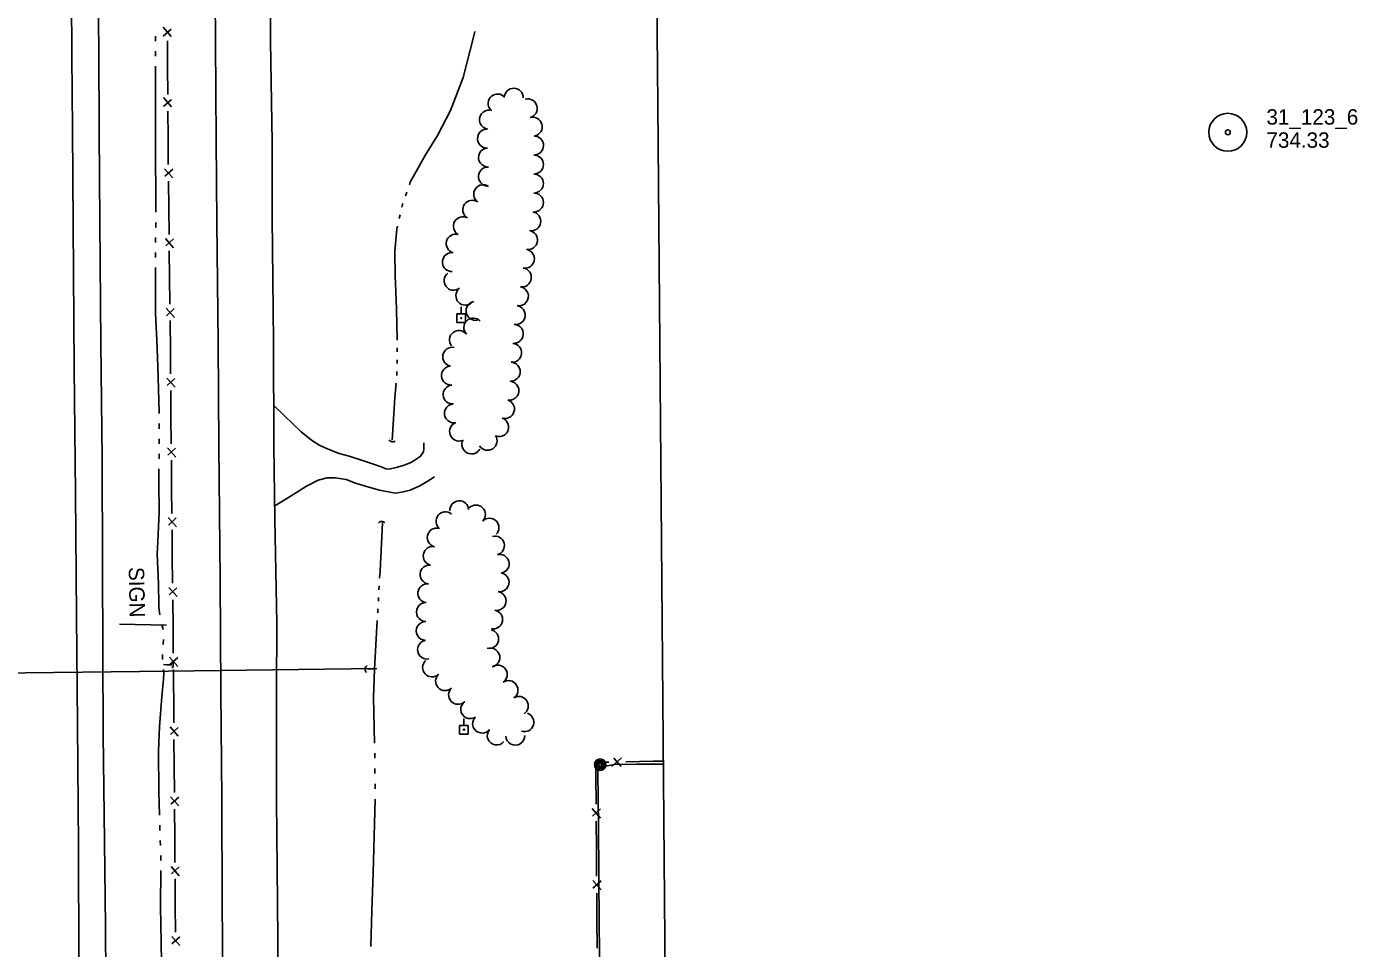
# Model space of a CAD drawing. Extents: x 589250 to 1188077, y 162953 to 363065.
# Drawn here: x 594285 to 594802, y 168149 to 168507 of the extents above; entities that cross this region are included whole.
import ezdxf

# ---------------------------------------------------------------- set-up
doc = ezdxf.new("R2010")
doc.units = 0
for name, color, linetype in [('E_DRN', 7, 'Continuous'), ('E_DRN_SS_UG', 7, 'Continuous'), ('E_DWY', 7, 'Continuous'), ('E_FEN_P', 7, 'Continuous'), ('E_LAND_TreeLine_P', 7, 'Continuous'), ('E_MAP_Limits', 7, 'Continuous'), ('E_MAP_PassPoints', 7, 'Continuous'), ('E_MISCPROP', 7, 'Continuous'), ('E_RDWY', 7, 'Continuous'), ('E_RDWY_Gravel', 7, 'Continuous'), ('E_SGN', 7, 'Continuous'), ('E_SGN_Text', 7, 'Continuous'), ('E_UTL_EPowerPole', 7, 'Continuous'), ('E_WTR_FlowLine', 7, 'Continuous')]:
    doc.layers.add(name, color=color, linetype=linetype)

msp = doc.modelspace()

# ---------------------------------------------------------------- linework, layer by layer
at = {"layer": 'E_DRN'}
for centre, radius, start, end in [((594426.98, 168346.94), 1.53, 205.4635, 311.7237), ((594422.75, 168312.99), 1.57, 37.9923, 144.2525), ((594340.21, 168258.8), 1.57, 307.9923, 54.2525), ((594418.01, 168257.18), 1.74, 122.552, 228.8122)]:
    msp.add_arc(centre, radius, start, end, dxfattribs=at)
at = {"layer": 'E_DRN_SS_UG'}
for p, q in [((594253.66, 168255.35), (594339.77, 168256.4)), ((594339.77, 168256.4), (594420.84, 168257.39))]:
    msp.add_line(p, q, dxfattribs=at)
at = {"layer": 'E_DWY'}
for p, q in [((594380.78, 168359.55), (594384.92, 168355.59)), ((594384.92, 168355.59), (594391.46, 168349.36)), ((594391.46, 168349.36), (594395.43, 168346.06)), ((594395.43, 168346.06), (594398.71, 168344.08)), ((594398.71, 168344.08), (594402.59, 168342.36)), ((594402.59, 168342.36), (594406.19, 168340.98)), ((594406.19, 168340.98), (594410.05, 168339.93)), ((594437.85, 168339.88), (594439, 168341.62)), ((594439, 168341.62), (594439.12, 168342.55)), ((594439.07, 168344.87), (594439.14, 168345.07)), ((594439.09, 168343.87), (594439.07, 168344.87)), ((594439.11, 168343.21), (594439.09, 168343.87)), ((594439.12, 168342.55), (594439.11, 168343.21)), ((594410.05, 168339.93), (594415.64, 168338.12)), ((594415.64, 168338.12), (594420.31, 168336.49)), ((594420.31, 168336.49), (594423.17, 168335.49)), ((594428.8, 168335.66), (594431.43, 168336.38)), ((594431.43, 168336.38), (594433.73, 168337.28)), ((594433.73, 168337.28), (594435.56, 168338.31)), ((594435.56, 168338.31), (594437.85, 168339.88)), ((594397.98, 168330.56), (594401.6, 168331.49)), ((594401.6, 168331.49), (594404.65, 168331.49)), ((594404.65, 168331.49), (594408.9, 168330.84)), ((594408.9, 168330.84), (594412.5, 168329.46)), ((594423.17, 168335.49), (594424.31, 168334.98)), ((594424.31, 168334.98), (594425.37, 168334.87)), ((594425.37, 168334.87), (594426.16, 168334.95)), ((594426.16, 168334.95), (594428.8, 168335.66)), ((594440.42, 168330), (594443.23, 168331.85)), ((594386.46, 168323.85), (594393.52, 168328.29)), ((594393.52, 168328.29), (594397.98, 168330.56)), ((594412.5, 168329.46), (594417.69, 168327.9)), ((594417.69, 168327.9), (594421.82, 168326.73)), ((594421.82, 168326.73), (594425.87, 168325.88)), ((594425.87, 168325.88), (594428.26, 168325.53)), ((594428.26, 168325.53), (594431.03, 168325.98)), ((594431.03, 168325.98), (594433.8, 168326.63)), ((594433.8, 168326.63), (594437.54, 168328.36)), ((594437.54, 168328.36), (594440.42, 168330)), ((594381.15, 168320.58), (594386.46, 168323.85)), ((594506.64, 168217.12), (594506.69, 168217.85)), ((594506.98, 168196.41), (594506.64, 168217.12)), ((594506.69, 168217.85), (594507.92, 168219.13)), ((594507.92, 168219.13), (594508.85, 168219.35)), ((594508.85, 168219.35), (594513.13, 168220.09)), ((594513.13, 168220.09), (594521.87, 168220.27)), ((594521.87, 168220.27), (594532.18, 168220.31)), ((594507.2, 168158.29), (594506.98, 168196.41)), ((594507.74, 168120.31), (594507.2, 168158.29))]:
    msp.add_line(p, q, dxfattribs=at)
at = {"layer": 'E_FEN_P'}
for p, q in [((594340.97, 168502.82), (594337.8, 168506.45)), ((594337.81, 168502.98), (594340.9, 168505.72)), ((594339.57, 168490.78), (594339.52, 168501.21)), ((594339.63, 168480.35), (594339.57, 168490.78)), ((594341.11, 168475.5), (594337.93, 168479.12)), ((594337.95, 168475.65), (594341.03, 168478.4)), ((594339.72, 168463.45), (594339.66, 168473.89)), ((594339.72, 168463.45), (594339.83, 168453.11)), ((594338.4, 168451.5), (594341.58, 168447.93)), ((594341.54, 168451.37), (594338.5, 168448.62)), ((594339.91, 168446.7), (594340.02, 168436.36)), ((594340.02, 168436.36), (594340.14, 168426.01)), ((594338.71, 168424.4), (594341.89, 168420.83)), ((594341.85, 168424.27), (594338.81, 168421.53)), ((594340.21, 168419.6), (594340.33, 168409.26)), ((594340.33, 168409.26), (594340.45, 168398.91)), ((594339.02, 168397.3), (594342.2, 168393.73)), ((594342.16, 168397.17), (594339.12, 168394.43)), ((594340.52, 168392.51), (594340.54, 168391.19)), ((594340.54, 168391.19), (594340.62, 168382.16)), ((594340.62, 168382.16), (594340.71, 168371.81)), ((594339.28, 168370.21), (594342.45, 168366.63)), ((594342.42, 168370.07), (594339.37, 168367.33)), ((594340.77, 168365.41), (594340.86, 168355.06)), ((594340.86, 168355.06), (594340.96, 168344.71)), ((594339.52, 168343.11), (594342.69, 168339.53)), ((594342.66, 168342.97), (594339.61, 168340.23)), ((594341.01, 168338.31), (594341.11, 168327.96)), ((594341.11, 168327.96), (594341.12, 168327)), ((594341.12, 168327), (594341.21, 168317.61)), ((594339.78, 168316.01), (594342.95, 168312.43)), ((594342.92, 168315.87), (594339.87, 168313.13)), ((594341.28, 168311.21), (594341.38, 168300.86)), ((594341.38, 168300.86), (594341.49, 168290.51)), ((594340.06, 168288.91), (594343.23, 168285.34)), ((594343.2, 168288.77), (594340.15, 168286.03)), ((594341.55, 168284.11), (594341.66, 168273.76)), ((594341.66, 168273.76), (594341.77, 168263.42)), ((594340.33, 168261.81), (594343.51, 168258.24)), ((594343.47, 168261.68), (594340.43, 168258.93)), ((594341.83, 168257.01), (594341.91, 168249.31)), ((594341.91, 168249.31), (594341.93, 168246.66)), ((594341.93, 168246.66), (594342, 168236.32)), ((594340.56, 168234.71), (594343.72, 168231.13)), ((594343.7, 168234.57), (594340.64, 168231.84)), ((594342.04, 168229.91), (594342.11, 168219.56)), ((594515.84, 168222.67), (594512.18, 168219.37)), ((594515.73, 168219.43), (594512.88, 168222.55)), ((594342.11, 168219.56), (594342.18, 168209.22)), ((594510.91, 168221.09), (594505.89, 168221)), ((594505.89, 168221), (594505.93, 168215.36)), ((594528.17, 168221.39), (594517.51, 168221.2)), ((594532.17, 168221.46), (594528.17, 168221.39)), ((594505.93, 168215.36), (594506, 168205.05)), ((594340.74, 168207.61), (594343.91, 168204.03)), ((594343.88, 168207.47), (594340.83, 168204.74)), ((594342.23, 168202.81), (594342.3, 168192.46)), ((594504.52, 168203.05), (594507.78, 168199.36)), ((594507.76, 168202.9), (594504.61, 168200.08)), ((594506, 168205.05), (594506, 168204.7)), ((594506.05, 168198.1), (594506.12, 168187.44)), ((594342.3, 168192.46), (594342.33, 168187.17)), ((594342.33, 168187.17), (594342.38, 168182.12)), ((594506.12, 168187.44), (594506.19, 168176.78)), ((594340.94, 168180.51), (594344.11, 168176.94)), ((594344.08, 168180.37), (594341.03, 168177.64)), ((594342.43, 168175.71), (594342.52, 168165.36)), ((594504.71, 168175.13), (594507.97, 168171.44)), ((594507.94, 168174.98), (594504.8, 168172.17)), ((594342.52, 168165.36), (594342.61, 168155.02)), ((594506.24, 168170.18), (594506.31, 168159.52)), ((594506.31, 168159.52), (594506.38, 168148.86)), ((594341.17, 168153.41), (594344.34, 168149.84)), ((594344.31, 168153.27), (594341.26, 168150.54))]:
    msp.add_line(p, q, dxfattribs=at)
at = {"layer": 'E_LAND_TreeLine_P'}
for centre, radius, start, end in [((594474.03, 168479.08), 3.69, 358.6329, 178.6329), ((594467.79, 168476.84), 3.69, 51.5627, 231.5627), ((594479.48, 168474.93), 3.69, 285.1587, 105.1587), ((594464.43, 168470.55), 3.69, 82.8761, 262.8761), ((594481.41, 168467.81), 3.69, 285.1587, 105.1587), ((594463.62, 168463.23), 3.69, 93.053, 273.053), ((594481.9, 168460.51), 3.69, 269.4621, 89.4621), ((594464.02, 168455.86), 3.69, 93.053, 273.053), ((594481.87, 168453.13), 3.69, 269.969, 89.969), ((594464, 168448.49), 3.69, 86.5118, 266.5118), ((594462.15, 168441.62), 3.69, 54.987, 234.987), ((594481.86, 168445.75), 3.69, 269.969, 89.969), ((594457.92, 168435.58), 3.69, 54.987, 234.987), ((594481.86, 168438.38), 3.69, 269.969, 89.969), ((594480.84, 168431.09), 3.69, 260.1189, 80.1189), ((594454.26, 168429.17), 3.69, 60.4035, 240.4035), ((594451.48, 168422.4), 3.69, 74.1949, 254.1949), ((594479.57, 168423.82), 3.69, 260.1189, 80.1189), ((594450.01, 168415.24), 3.69, 92.0176, 272.0176), ((594478.33, 168416.55), 3.69, 260.3381, 80.3381), ((594450.64, 168408), 3.69, 127.5533, 307.5533), ((594477.16, 168409.27), 3.69, 262.0829, 82.0829), ((594455.23, 168402.22), 3.69, 133.5586, 313.5586), ((594476.03, 168401.98), 3.69, 260.3085, 80.3085), ((594459.2, 168396.31), 3.69, 100.7599, 280.7599), ((594474.79, 168394.71), 3.69, 260.3085, 80.3085), ((594458.31, 168389.79), 3.69, 43.4799, 223.4799), ((594452.71, 168385), 3.69, 37.7295, 217.7295), ((594474.05, 168387.37), 3.69, 264.8399, 84.8399), ((594473.39, 168380.02), 3.69, 264.8399, 84.8399), ((594450.13, 168378.49), 3.69, 79.32, 259.32), ((594449.64, 168371.19), 3.69, 95.0229, 275.0229), ((594472.85, 168372.66), 3.69, 265.928, 85.928), ((594450.29, 168363.85), 3.69, 95.0229, 275.0229), ((594472.33, 168365.31), 3.69, 265.928, 85.928), ((594470.58, 168358.18), 3.69, 252.5355, 72.5355), ((594450.78, 168356.48), 3.69, 93.725, 273.725), ((594452.79, 168349.45), 3.69, 110.4125, 290.4125), ((594468.37, 168351.14), 3.69, 252.5355, 72.5355), ((594457.6, 168344.42), 3.69, 149.5876, 329.5876), ((594463.84, 168345.86), 3.69, 213.215, 33.215), ((594452.84, 168318.89), 3.66, 3.4597, 183.4597), ((594459.38, 168317.25), 3.66, 315.6154, 135.6154), ((594447.49, 168314.58), 3.66, 50.5211, 230.5211), ((594464.62, 168312.12), 3.66, 315.6154, 135.6154), ((594444.09, 168308.3), 3.66, 77.4795, 257.4795), ((594442.5, 168301.15), 3.66, 77.4795, 257.4795), ((594466.73, 168305.17), 3.66, 284.8294, 104.8294), ((594468.6, 168298.08), 3.66, 284.8294, 104.8294), ((594441.29, 168293.93), 3.66, 83.5278, 263.5278), ((594468.53, 168290.9), 3.66, 261.0174, 81.0174), ((594440.46, 168286.65), 3.66, 83.5278, 263.5278), ((594467.39, 168283.66), 3.66, 261.0174, 81.0174), ((594439.87, 168279.35), 3.66, 89.5013, 269.5013), ((594466.04, 168276.45), 3.66, 259.0277, 79.0277), ((594439.81, 168272.02), 3.66, 89.5013, 269.5013), ((594464.46, 168268.87), 3.66, 258.0305, 78.0305), ((594440.33, 168264.74), 3.66, 101.1304, 281.1304), ((594464.98, 168261.68), 3.66, 280.8748, 100.8748), ((594442.28, 168257.83), 3.66, 133.496, 313.496), ((594467.84, 168255.1), 3.66, 304.6258, 124.6258), ((594447.33, 168252.51), 3.66, 133.496, 313.496), ((594452.38, 168247.19), 3.66, 133.496, 313.496), ((594472.01, 168249.06), 3.66, 304.6258, 124.6258), ((594457.09, 168241.6), 3.66, 124.2694, 304.2694), ((594476.01, 168242.93), 3.66, 303.1278, 123.1278), ((594461.7, 168235.99), 3.66, 140.9304, 320.9304), ((594478.19, 168236.55), 3.66, 251.7379, 71.7379), ((594467.39, 168231.37), 3.66, 140.9304, 320.9304), ((594474.61, 168231.31), 3.66, 181.9905, 1.9905)]:
    msp.add_arc(centre, radius, start, end, dxfattribs=at)
at = {"layer": 'E_MAP_Limits'}
for p in [(594524.61, 169096.17), (594535.49, 167836.99)]:
    msp.add_line(p, (594529.97, 168476.38), dxfattribs=at)
at = {"layer": 'E_MAP_PassPoints'}
for radius in [7.38, 7.38, 0.945, 0.945]:
    msp.add_circle((594751.4, 168465.65), radius, dxfattribs=at)
at = {"layer": 'E_MISCPROP'}
for radius in [2.23, 1.67, 1.12, 0.558]:
    msp.add_circle((594507.59, 168220.08), radius, dxfattribs=at)
at = {"layer": 'E_RDWY'}
for p, q in [((594301.88, 168563.53), (594302.4, 168495.29)), ((594358.11, 168500.57), (594357.81, 168538.81)), ((594379.32, 168540.36), (594379.58, 168501.05)), ((594358.41, 168462.73), (594358.11, 168500.57)), ((594379.58, 168501.05), (594380.19, 168461.74)), ((594302.4, 168495.29), (594302.61, 168466.87)), ((594303.3, 168374.01), (594302.61, 168466.87)), ((594358.71, 168430.77), (594358.41, 168462.73)), ((594380.17, 168432.42), (594380.19, 168461.74)), ((594359.23, 168383.91), (594358.71, 168430.77)), ((594380.65, 168384.49), (594380.17, 168432.42)), ((594359.42, 168343.87), (594359.23, 168383.91)), ((594380.85, 168343.92), (594380.65, 168384.49)), ((594303.79, 168325.51), (594303.3, 168374.01)), ((594359.67, 168317.73), (594359.42, 168343.87)), ((594381.21, 168315.46), (594380.85, 168343.92)), ((594304.13, 168277.92), (594303.79, 168325.51)), ((594359.91, 168292.05), (594359.67, 168317.73)), ((594381.94, 168275.03), (594381.21, 168315.46)), ((594360.23, 168248.77), (594359.91, 168292.05)), ((594304.56, 168235.83), (594304.13, 168277.92)), ((594381.86, 168248.69), (594381.94, 168275.03)), ((594360.59, 168206.74), (594360.23, 168248.77)), ((594381.9, 168206.06), (594381.86, 168248.69)), ((594304.89, 168188.38), (594304.56, 168235.83)), ((594360.79, 168166.31), (594360.59, 168206.74)), ((594382.21, 168166.62), (594381.9, 168206.06)), ((594305.03, 168143.97), (594304.89, 168188.38)), ((594361.08, 168114.29), (594360.79, 168166.31)), ((594382.61, 168115.73), (594382.21, 168166.62))]:
    msp.add_line(p, q, dxfattribs=at)
at = {"layer": 'E_RDWY_Gravel'}
for p, q in [((594312.78, 168498.1), (594312.4, 168544.06)), ((594313, 168465.59), (594312.78, 168498.1)), ((594313.28, 168431.05), (594313, 168465.59)), ((594313.61, 168383.6), (594313.28, 168431.05)), ((594314.1, 168338.8), (594313.61, 168383.6)), ((594314.31, 168297.56), (594314.1, 168338.8)), ((594314.37, 168264.01), (594314.31, 168297.56)), ((594314.54, 168231.84), (594314.37, 168264.01)), ((594315.09, 168190.22), (594314.54, 168231.84)), ((594315.4, 168157.26), (594315.09, 168190.22)), ((594315.66, 168127.09), (594315.4, 168157.26))]:
    msp.add_line(p, q, dxfattribs=at)
at = {"layer": 'E_SGN'}
msp.add_line((594320.87, 168274.58), (594339.14, 168274.21), dxfattribs=at)
at = {"layer": 'E_UTL_EPowerPole'}
for points in [[(594455.27, 168395.18), (594451.92, 168395.18)], [(594451.92, 168395.18), (594451.92, 168391.82)], [(594453.6, 168395.18), (594453.6, 168397.82)], [(594455.27, 168391.82), (594455.27, 168395.18)], [(594451.92, 168391.82), (594455.27, 168391.82)], [(594454.68, 168235.33), (594454.68, 168237.97)], [(594456.36, 168235.33), (594453.01, 168235.33)], [(594453.01, 168235.33), (594453.01, 168231.97)], [(594456.36, 168231.97), (594456.36, 168235.33)], [(594453.01, 168231.97), (594456.36, 168231.97)]]:
    msp.add_lwpolyline(points, dxfattribs=at)
for centre in [(594453.63, 168393.5), (594454.71, 168233.65)]:
    msp.add_circle(centre, 0.217, dxfattribs=at)
at = {"layer": 'E_WTR_FlowLine'}
for p, q in [((594334.81, 168501.07), (594334.81, 168503.02)), ((594454.41, 168486.89), (594458.57, 168503.06)), ((594458.57, 168503.06), (594458.87, 168504.75)), ((594334.81, 168495.2), (594334.81, 168497.16)), ((594334.86, 168473.71), (594334.82, 168491.29)), ((594449.45, 168474.16), (594454.41, 168486.89)), ((594334.85, 168462.93), (594334.86, 168473.71)), ((594444.39, 168464.44), (594449.45, 168474.16)), ((594334.92, 168434.59), (594334.85, 168462.93)), ((594444.39, 168464.44), (594439.7, 168456.94)), ((594439.7, 168456.94), (594433.82, 168446.23)), ((594433.82, 168446.23), (594433.47, 168445.24)), ((594432.44, 168442.36), (594431.93, 168440.93)), ((594430.75, 168437.63), (594430.51, 168436.58)), ((594430.9, 168438.06), (594430.75, 168437.63)), ((594334.92, 168428.72), (594334.93, 168430.68)), ((594428.86, 168429.14), (594428.62, 168428.06)), ((594429.85, 168433.6), (594429.52, 168432.12)), ((594334.89, 168422.86), (594334.9, 168424.81)), ((594428.62, 168428.06), (594427.86, 168419.44)), ((594334.87, 168417), (594334.88, 168418.95)), ((594427.86, 168419.44), (594427.92, 168409.71)), ((594334.85, 168395.35), (594334.86, 168413.09)), ((594427.92, 168409.71), (594428.04, 168407.08)), ((594428.04, 168407.08), (594428.5, 168396.95)), ((594335.33, 168384.75), (594334.85, 168395.35)), ((594428.5, 168396.95), (594428.67, 168384.97)), ((594335.78, 168374.79), (594335.33, 168384.75)), ((594428.69, 168381.92), (594428.71, 168380.4)), ((594428.73, 168377.35), (594428.74, 168375.82)), ((594336.33, 168356.99), (594335.78, 168374.79)), ((594428.66, 168372.77), (594428.54, 168371.25)), ((594428.3, 168368.21), (594427.85, 168362.52)), ((594427.85, 168362.52), (594426.78, 168346.15)), ((594336.33, 168356.43), (594336.33, 168356.99)), ((594336.33, 168350.56), (594336.33, 168352.52)), ((594336.33, 168344.7), (594336.33, 168346.65)), ((594336.27, 168338.83), (594336.29, 168340.79)), ((594336.14, 168329.39), (594336.21, 168334.93)), ((594336.29, 168318.27), (594336.14, 168329.39)), ((594335.76, 168306.6), (594336.29, 168318.27)), ((594423.03, 168314), (594422.08, 168295.18)), ((594335.55, 168301.97), (594335.76, 168306.6)), ((594335.98, 168290.2), (594335.55, 168301.97)), ((594422.08, 168295.18), (594421.92, 168292.45)), ((594336.03, 168287.55), (594335.98, 168290.2)), ((594421.75, 168289.48), (594421.67, 168287.99)), ((594336.09, 168284.71), (594336.03, 168287.55)), ((594336.16, 168281.14), (594336.09, 168284.71)), ((594421.5, 168285.02), (594421.42, 168283.53)), ((594336.49, 168278.29), (594336.16, 168281.14)), ((594421.25, 168280.56), (594421.16, 168279.08)), ((594337.77, 168272.57), (594337.34, 168274.48)), ((594420.99, 168276.11), (594419.91, 168257.14)), ((594337.89, 168267.07), (594337.97, 168268.68)), ((594337.86, 168266.73), (594337.89, 168267.07)), ((594337.59, 168262.17), (594337.6, 168262.85)), ((594337.62, 168260.9), (594337.59, 168262.17)), ((594337.99, 168258.95), (594339.15, 168258.87)), ((594339.31, 168258.85), (594339.4, 168258.85)), ((594339.56, 168258.85), (594339.64, 168258.85)), ((594339.8, 168258.85), (594339.88, 168258.86)), ((594340.04, 168258.86), (594341.21, 168258.88)), ((594337.36, 168246.61), (594337.96, 168253.24)), ((594337.96, 168253.24), (594338.05, 168255.42)), ((594338.05, 168255.42), (594338.02, 168257.04)), ((594417.39, 168257.23), (594417.33, 168257.23)), ((594419.91, 168257.14), (594417.39, 168257.23)), ((594419.91, 168257.14), (594419.6, 168246.22)), ((594336.4, 168234.81), (594337.36, 168246.61)), ((594419.6, 168246.22), (594419.94, 168228.48)), ((594336.15, 168228.77), (594336.4, 168234.81)), ((594335.99, 168225.07), (594336.15, 168228.77)), ((594336.09, 168209.85), (594335.99, 168225.07)), ((594420, 168224.53), (594420.03, 168222.55)), ((594420.08, 168218.6), (594420.1, 168216.62)), ((594420.15, 168212.66), (594420.18, 168210.69)), ((594336.4, 168200.44), (594336.09, 168209.85)), ((594420.19, 168206.73), (594419.52, 168182.67)), ((594336.59, 168194.57), (594336.53, 168196.53)), ((594336.78, 168188.71), (594336.72, 168190.67)), ((594336.92, 168184.58), (594336.91, 168184.81)), ((594336.91, 168182.85), (594336.92, 168184.58)), ((594419.52, 168182.67), (594419.37, 168178.07)), ((594336.77, 168165.12), (594336.88, 168178.94)), ((594419.37, 168178.07), (594418.9, 168163.27)), ((594337.02, 168150.6), (594336.77, 168165.12)), ((594418.9, 168163.27), (594418.47, 168149.41)), ((594337.27, 168136.2), (594337.02, 168150.6))]:
    msp.add_line(p, q, dxfattribs=at)

# ---------------------------------------------------------------- texts
at = {"layer": 'E_MAP_PassPoints'}
for s, p in [('31_123_6', (594766.4, 168468.63)), ('31_123_6', (594766.4, 168468.63)), ('734.33', (594766.4, 168459.63)), ('734.33', (594766.4, 168459.63))]:
    msp.add_text(s, height=6, dxfattribs=at).set_placement(p)
at = {"layer": 'E_SGN_Text'}
msp.add_text('SIGN', height=6, rotation=271.1224, dxfattribs=at).set_placement((594324.43, 168296.8))

doc.saveas('drawing.dxf')
